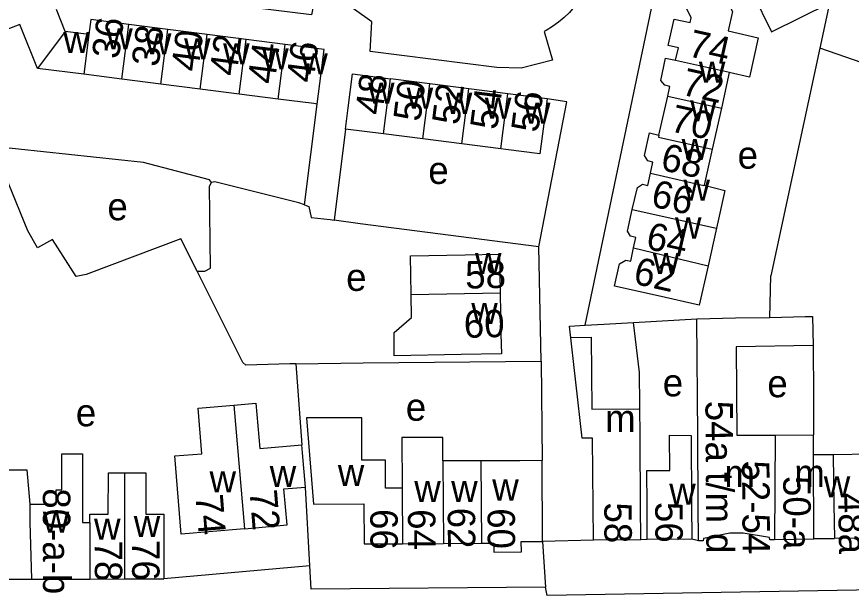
# Model space of a CAD drawing. Extents: x 159261 to 160849, y 382514 to 384534.
# Drawn here: x 160007.7 to 160129.5, y 383295.7 to 383380.1 of the extents above; entities that cross this region are included whole.
import ezdxf

# ---------------------------------------------------------------- set-up
doc = ezdxf.new("R2010")
doc.units = 0
for name, color, linetype in [('BLT_Basislijn', 7, 'Continuous'), ('BLT_Bebouwing', 7, 'Continuous'), ('BLT_Centroide', 7, 'Continuous'), ('BLT_Huisnummer', 7, 'Continuous'), ('BLT_Huisnummer_ tussenligend', 7, 'Continuous'), ('BLT_Huisnummer_reeks', 7, 'Continuous'), ('BLT_Onderdoorgang_en_onderverdeling', 7, 'Continuous'), ('BLT_Onderverdeling_panden', 7, 'Continuous'), ('BLT_Plantopo', 7, 'Continuous')]:
    doc.layers.add(name, color=color, linetype=linetype)

msp = doc.modelspace()

# ---------------------------------------------------------------- linework, layer by layer
at = {"layer": 'BLT_Basislijn'}
for p, q in [((160126.32, 383382.08), (160124.91, 383375.54)), ((160124.91, 383375.54), (160117.77, 383342.28)), ((160132.74, 383372.81), (160124.91, 383375.54)), ((160049.73, 383352.66), (160051.6, 383367.36)), ((160055.69, 383363.73), (160054.07, 383350.41)), ((160057.85, 383349.88), (160054.07, 383350.41)), ((160083.93, 383346.54), (160057.85, 383349.88)), ((160084.25, 383329.83), (160083.93, 383346.54)), ((160117.64, 383336.24), (160117.77, 383342.28)), ((160097.71, 383335.48), (160106.99, 383336.05)), ((160123.96, 383332.14), (160123.98, 383324.75)), ((160048.49, 383329.45), (160058.29, 383329.61)), ((160048.49, 383329.45), (160049.35, 383317.63)), ((160058.29, 383329.61), (160084.25, 383329.83)), ((160084.25, 383329.83), (160084.39, 383315.34)), ((160123.98, 383324.75), (160123.98, 383323.66)), ((160123.98, 383323.66), (160123.99, 383319.09)), ((160050.53, 383299.96), (160049.87, 383311.47)), ((160091.88, 383303.73), (160084.46, 383303.52)), ((160084.46, 383303.52), (160084.9, 383296.87)), ((160099.74, 383303.82), (160098.79, 383303.78)), ((160107.19, 383303.62), (160106.25, 383303.87)), ((160050.53, 383299.96), (160029.21, 383298.06))]:
    msp.add_line(p, q, dxfattribs=at)
for points in [[(160077.79, 383372.71), (160059.3, 383375.02), (160059.57, 383379.36), (160051.99, 383384.84), (160051.59, 383384.49), (160050.76, 383380.37), (160023.82, 383383.76), (160024.55, 383388.31), (160024.23, 383389.23), (160020.01, 383392.02), (160018.94, 383391.85), (160016.36, 383390.59), (160007.09, 383411.45)], [(160091.05, 383396.78), (160091.46, 383395.78), (160091.8, 383394.76), (160092.06, 383393.71), (160092.24, 383392.65), (160092.34, 383391.58), (160092.37, 383390.5), (160092.31, 383389.43), (160092.17, 383388.36), (160091.95, 383387.3), (160091.66, 383386.26), (160091.29, 383385.25), (160090.85, 383384.27), (160090.33, 383383.33), (160089.74, 383382.42), (160089.09, 383381.56), (160088.38, 383380.75), (160087.61, 383380), (160086.79, 383379.3), (160085.92, 383378.67), (160085, 383378.11), (160084.71, 383377.95)], [(160090.68, 383335.08), (160100.99, 383384.39), (160103.41, 383385.56)], [(160084.71, 383377.95), (160085.9, 383373.79), (160081.34, 383372.6), (160077.79, 383372.71)], [(160083.93, 383346.54), (160087.99, 383367.71), (160085.12, 383368.15)], [(160034.06, 383342.99), (160031.68, 383347.71), (160017.86, 383342.49), (160016.43, 383342.19), (160012.99, 383347.59), (160010.79, 383346.41), (160009.37, 383348.87), (160004.33, 383361.2)], [(160036.14, 383355.92), (160035.88, 383356.32), (160026.24, 383358.83), (160004.33, 383361.2)], [(160034.06, 383342.99), (160035.18, 383342.99), (160036.02, 383343.42), (160035.88, 383355.41), (160036.14, 383355.92)], [(160049.73, 383352.66), (160048.91, 383352.95), (160036.67, 383356.03), (160036.14, 383355.92)], [(160049.73, 383352.66), (160050.38, 383352.43), (160050.69, 383350.82), (160053.48, 383350.5), (160054.07, 383350.41)], [(160048.49, 383329.45), (160047.59, 383329.44), (160041.17, 383329.26), (160040.72, 383329.65), (160034.06, 383342.99)], [(160179.45, 383301.92), (160178.64, 383301.69), (160161.3, 383296.98), (160085.14, 383295.67), (160084.9, 383296.87)], [(160084.9, 383296.87), (160050.72, 383296.58), (160050.53, 383299.96)]]:
    msp.add_lwpolyline(points, dxfattribs=at)
at = {"layer": 'BLT_Bebouwing'}
for p, q in [((160014.83, 383377.98), (160013.55, 383381.18)), ((160010.8, 383372.58), (160008.19, 383379)), ((160029.81, 383378.26), (160024.11, 383378.99)), ((160018.26, 383377.54), (160014.83, 383377.98)), ((160035.51, 383377.53), (160029.81, 383378.26)), ((160041.22, 383376.8), (160035.51, 383377.53)), ((160046.92, 383376.07), (160041.22, 383376.8)), ((160017.52, 383371.72), (160010.8, 383372.58)), ((160023.09, 383371.01), (160017.52, 383371.72)), ((160111.71, 383371.97), (160110.55, 383366.77)), ((160028.79, 383370.28), (160023.09, 383371.01)), ((160034.49, 383369.55), (160028.79, 383370.28)), ((160068.01, 383370.34), (160062.3, 383371.07)), ((160073.71, 383369.61), (160068.01, 383370.34)), ((160040.2, 383368.82), (160034.49, 383369.55)), ((160079.41, 383368.88), (160073.71, 383369.61)), ((160045.9, 383368.09), (160040.2, 383368.82)), ((160085.12, 383368.15), (160079.41, 383368.88)), ((160101.44, 383362.83), (160102.72, 383368.53)), ((160110.55, 383366.77), (160109.2, 383360.79)), ((160061.27, 383363.02), (160055.69, 383363.73)), ((160066.98, 383362.29), (160061.27, 383363.02)), ((160072.68, 383361.56), (160066.98, 383362.29)), ((160078.38, 383360.83), (160072.68, 383361.56)), ((160109.2, 383360.79), (160108.03, 383355.55)), ((160106.99, 383336.05), (160112.62, 383336.15)), ((160112.62, 383336.15), (160117.64, 383336.24)), ((160117.64, 383336.24), (160122.79, 383336.36)), ((160122.79, 383336.36), (160123.86, 383336.39)), ((160123.86, 383336.39), (160123.96, 383332.14)), ((160107.1, 383318.99), (160106.99, 383336.05)), ((160118.39, 383319.06), (160123.99, 383319.09)), ((160124.01, 383316.16), (160123.99, 383319.09)), ((160091.88, 383303.73), (160091.77, 383318.61)), ((160126.86, 383316.2), (160124.01, 383316.16)), ((160142.07, 383316.46), (160126.86, 383316.2)), ((160084.46, 383303.52), (160084.39, 383315.34)), ((160064.04, 383303.21), (160069.99, 383303.24)), ((160069.99, 383303.24), (160075.54, 383303.27)), ((160098.79, 383303.78), (160091.88, 383303.73)), ((160106.25, 383303.87), (160099.74, 383303.82)), ((160124.03, 383303.96), (160127.06, 383303.95)), ((160142.18, 383304.16), (160127.06, 383303.95)), ((159999.24, 383298.05), (160009.91, 383298.05)), ((160009.91, 383298.05), (160018.39, 383298.05)), ((160018.39, 383298.05), (160023.49, 383298.06)), ((160023.49, 383298.06), (160029.21, 383298.06))]:
    msp.add_line(p, q, dxfattribs=at)
for points in [[(160106, 383379.28), (160106.15, 383379.97), (160103.41, 383385.56)], [(160115.08, 383383.59), (160117.86, 383377.93), (160126.32, 383382.08)], [(160008.19, 383379), (160006.06, 383378.15), (160003.98, 383383.34)], [(160111.74, 383381.72), (160112.17, 383380.86), (160111.54, 383378.05)], [(160024.11, 383378.99), (160018.54, 383379.7), (160018.26, 383377.54)], [(160103.88, 383373.78), (160104.28, 383375.58), (160102.8, 383375.9), (160103.68, 383379.78), (160106, 383379.28)], [(160111.54, 383378.05), (160115.94, 383377.06), (160114.65, 383371.31), (160111.71, 383371.97)], [(160051.6, 383367.36), (160051.99, 383370.38), (160052.62, 383375.34), (160046.92, 383376.07)], [(160102.72, 383368.53), (160103.04, 383369.95), (160102.3, 383370.13), (160101.7, 383370.8), (160102.41, 383374.09), (160103.88, 383373.78)], [(160055.69, 383363.73), (160056.09, 383366.82), (160056.72, 383371.78), (160062.3, 383371.07)], [(160051.6, 383367.36), (160051.09, 383367.43), (160045.9, 383368.09)], [(160085.12, 383368.15), (160084.08, 383360.1), (160079.12, 383360.73), (160078.38, 383360.83)], [(160100.2, 383357.31), (160100.56, 383358.91), (160099.82, 383359.09), (160099.34, 383359.88), (160100.07, 383363.16), (160101.44, 383362.83)], [(160097.56, 383351.99), (160098.29, 383355.18), (160099.04, 383355.69), (160099.8, 383355.5), (160100.2, 383357.31)], [(160108.03, 383355.55), (160111.07, 383354.74), (160109.83, 383349.24)], [(160097.75, 383346.37), (160098.09, 383347.89), (160097.29, 383348.07), (160096.84, 383348.83), (160097.56, 383351.99)], [(160109.83, 383349.24), (160108.61, 383343.78)], [(160108.61, 383343.78), (160107.32, 383338.03), (160101.31, 383339.38), (160094.97, 383340.8), (160095.7, 383344.03), (160096.59, 383344.6), (160097.32, 383344.45), (160097.75, 383346.37)], [(160065.29, 383339.58), (160065.18, 383345.2), (160073.16, 383345.36), (160078.16, 383345.46), (160078.27, 383339.83)], [(160078.27, 383339.83), (160078.39, 383333.8), (160078.45, 383330.92), (160072.58, 383330.81), (160062.83, 383330.61), (160062.79, 383334.01), (160065.35, 383336.24), (160065.29, 383339.58)], [(160091.77, 383318.61), (160090.22, 383318.6), (160088.39, 383334.95), (160090.68, 383335.08)], [(160090.68, 383335.08), (160093.38, 383335.23), (160097.71, 383335.48)], [(160098.69, 383318.66), (160098.62, 383328.18), (160097.71, 383335.48)], [(160123.96, 383332.14), (160112.7, 383331.93), (160112.79, 383319.03), (160118.39, 383319.06)], [(160040.97, 383305.39), (160031.74, 383304.59), (160030.79, 383316.01), (160034.76, 383316.34), (160034.2, 383323), (160039.44, 383323.44)], [(160039.44, 383323.44), (160042.64, 383323.71), (160043.2, 383317.11), (160049.35, 383317.63)], [(160064, 383311.33), (160061.56, 383311.31), (160061.53, 383315.41), (160058.11, 383315.4), (160058.08, 383321.58), (160050, 383321.57), (160051.03, 383308.97), (160058.39, 383309.01), (160058.42, 383303.17), (160064.04, 383303.21)], [(160069.93, 383315.3), (160069.91, 383318.72), (160063.95, 383318.69), (160064, 383311.33)], [(160098.79, 383303.78), (160098.75, 383308.78), (160098.69, 383318.66)], [(160099.74, 383303.82), (160099.71, 383308.82), (160099.67, 383313.87), (160103.03, 383313.9), (160102.99, 383319.04), (160106.14, 383319.02), (160106.21, 383308.87), (160106.25, 383303.87)], [(160107.19, 383303.62), (160107.17, 383308.85), (160107.1, 383318.99)], [(160049.87, 383311.47), (160049.45, 383316.45), (160049.35, 383317.63)], [(160009.68, 383308.97), (160013.48, 383308.98), (160013.48, 383311.06), (160014.32, 383311.06), (160014.32, 383316.31), (160017.32, 383316.32), (160017.33, 383306.31)], [(160075.47, 383315.31), (160069.93, 383315.3)], [(160084.39, 383315.34), (160081.15, 383315.32), (160075.47, 383315.31)], [(159999.22, 383313.24), (160005.34, 383313.24), (160005.34, 383313.99), (160009.2, 383313.99), (160009.68, 383308.97)], [(160018.41, 383306.31), (160018.41, 383307.51), (160021.11, 383307.52), (160021.12, 383313.53), (160023.46, 383313.53)], [(160023.46, 383313.53), (160026.59, 383313.53), (160026.59, 383307.5), (160029.2, 383307.51), (160029.21, 383298.06)], [(160040.97, 383305.39), (160047.18, 383305.94), (160046.73, 383311.21), (160049.87, 383311.47)], [(160017.33, 383306.31), (160018.41, 383306.31)], [(160118.3, 383303.76), (160117.63, 383303.75), (160117.59, 383304.1), (160113.73, 383304.73), (160111.79, 383304.72), (160107.92, 383303.98), (160107.9, 383303.63), (160107.19, 383303.62)], [(160075.54, 383303.27), (160077.34, 383303.28), (160077.35, 383301.97), (160081.37, 383302), (160081.36, 383303.51), (160084.46, 383303.52)], [(160124.03, 383303.96), (160124.03, 383303.85), (160118.3, 383303.76)]]:
    msp.add_lwpolyline(points, dxfattribs=at)
at = {"layer": 'BLT_Onderdoorgang_en_onderverdeling'}
msp.add_lwpolyline([(160126.86, 383316.2), (160126.98, 383308.95), (160127.06, 383303.95)], dxfattribs=at)
at = {"layer": 'BLT_Onderverdeling_panden'}
for p, q in [((160023.09, 383371.01), (160024.11, 383378.99)), ((160014.83, 383377.98), (160010.8, 383372.58)), ((160018.26, 383377.54), (160017.52, 383371.72)), ((160028.79, 383370.28), (160029.81, 383378.26)), ((160034.49, 383369.55), (160035.51, 383377.53)), ((160040.2, 383368.82), (160041.22, 383376.8)), ((160045.9, 383368.09), (160046.92, 383376.07)), ((160061.27, 383363.02), (160062.3, 383371.07)), ((160066.98, 383362.29), (160068.01, 383370.34)), ((160072.68, 383361.56), (160073.71, 383369.61)), ((160078.38, 383360.83), (160079.41, 383368.88)), ((160102.72, 383368.53), (160110.55, 383366.77)), ((160097.56, 383351.99), (160109.83, 383349.24)), ((160097.75, 383346.37), (160108.61, 383343.78)), ((160065.29, 383339.58), (160078.27, 383339.83)), ((160039.44, 383323.44), (160040.97, 383305.39)), ((160118.39, 383319.06), (160118.3, 383303.76)), ((160069.93, 383315.3), (160069.99, 383303.24)), ((160075.47, 383315.31), (160075.54, 383303.27)), ((160023.46, 383313.53), (160023.49, 383298.06)), ((160064, 383311.33), (160064.04, 383303.21)), ((160018.41, 383306.31), (160018.39, 383298.05))]:
    msp.add_line(p, q, dxfattribs=at)
for points in [[(160103.88, 383373.78), (160111.72, 383372.02), (160111.71, 383371.97)], [(160101.44, 383362.83), (160101.38, 383362.55), (160109.2, 383360.79)], [(160100.2, 383357.31), (160108.01, 383355.47), (160108.03, 383355.55)], [(160124.03, 383303.96), (160124.01, 383316.16)], [(160009.68, 383308.97), (160009.68, 383306.36), (160009.91, 383298.05)]]:
    msp.add_lwpolyline(points, dxfattribs=at)
at = {"layer": 'BLT_Plantopo'}
msp.add_lwpolyline([(160088.55, 383333.32), (160091.56, 383333.35), (160091.66, 383322.84), (160098.5, 383322.91)], dxfattribs=at)

# ---------------------------------------------------------------- texts
at = {"layer": 'BLT_Centroide'}
for s, p in [('w', (160014.53, 383374.84)), ('w', (160020.81, 383375.36)), ('w', (160026.45, 383374.62)), ('w', (160032.16, 383373.91)), ('w', (160037.86, 383373.17)), ('w', (160043.56, 383372.44)), ('w', (160049.27, 383371.72)), ('w', (160107.27, 383370.47)), ('w', (160059, 383367.41)), ('w', (160064.64, 383366.69)), ('w', (160070.34, 383365.94)), ('w', (160076.05, 383365.22)), ('w', (160106, 383364.84)), ('w', (160081.75, 383364.5)), ('w', (160104.75, 383359.22)), ('e', (160112.92, 383357.94)), ('e', (160067.79, 383355.71)), ('w', (160105.02, 383353.28)), ('e', (160020.98, 383350.41)), ('w', (160103.78, 383347.75)), ('w', (160074.61, 383342.56)), ('w', (160100.55, 383342.56)), ('e', (160055.81, 383340.1)), ('w', (160074.06, 383335.28)), ('e', (160102, 383324.71)), ('e', (160117.26, 383324.58)), ('e', (160064.51, 383321.15)), ('e', (160016.37, 383320.34)), ('m', (160093.59, 383319.5)), ('w', (160044.66, 383311.47)), ('w', (160054.59, 383311.64)), ('m', (160110.99, 383311.47)), ('m', (160121.19, 383311.5)), ('w', (160035.88, 383310.69)), ('w', (160125.49, 383309.98)), ('w', (160065.75, 383309.27)), ('w', (160071.13, 383309.28)), ('w', (160077.12, 383309.51)), ('w', (160102.95, 383308.88)), ('w', (160011.55, 383304.81)), ('w', (160024.82, 383304.18)), ('w', (160019.03, 383303.78))]:
    msp.add_text(s, height=4, dxfattribs=at).set_placement(p)
at = {"layer": 'BLT_Huisnummer'}
for s, rotation, p in [('36', 82.7071, (160022.65, 383373.86)), ('74', 347.3573, (160105.51, 383374.39)), ('42', 82.7071, (160039.82, 383371.36)), ('46', 82.7139, (160051.04, 383370.37)), ('48', 82.7174, (160061.08, 383365.66)), ('52', 82.7113, (160072.27, 383364.22)), ('56', 82.7043, (160083.82, 383363.12)), ('70', 347.3573, (160102.92, 383363.44)), ('66', 347.3573, (160100.12, 383352.48)), ('62', 347.3497, (160097.54, 383341.2)), ('58', 1.146, (160073.21, 383340.43)), ('60', 1.1577, (160073.01, 383333.25)), ('72', 274.8251, (160041.7, 383310.94)), ('74', 274.6921, (160033.81, 383310.28)), ('60', 270.3247, (160076.43, 383308.38)), ('58', 270.3213, (160093.46, 383309.22)), ('66', 270.3393, (160059.32, 383308.26)), ('76', 270.0732, (160024.58, 383303.75))]:
    msp.add_text(s, height=4, rotation=rotation, dxfattribs=at).set_placement(p)
at = {"layer": 'BLT_Huisnummer_ tussenligend'}
for s, rotation, p in [('38', 82.7071, (160028.44, 383372.71)), ('40', 82.7071, (160034.23, 383372)), ('44', 82.7071, (160045.38, 383370.18)), ('72', 347.3573, (160104.56, 383368.77)), ('50', 82.7174, (160066.63, 383364.72)), ('54', 82.7113, (160077.83, 383363.51)), ('68', 347.3573, (160101.52, 383357.8)), ('64', 347.3497, (160099.37, 383346.3)), ('62', 270.3247, (160070.62, 383308.45)), ('56', 270.3896, (160100.89, 383309.29)), ('64', 270.3247, (160064.82, 383308.24)), ('78', 270.0732, (160019.14, 383303.66))]:
    msp.add_text(s, height=4, rotation=rotation, dxfattribs=at).set_placement(p)
at = {"layer": 'BLT_Huisnummer_reeks'}
for s, rotation, p in [('54a t/m d', 270.3898, (160108.22, 383324.06)), ('52-54', 270.3898, (160113.56, 383315.34)), ('50-a', 270.3027, (160119.57, 383313.08)), ('80-a-b', 270.0759, (160011.56, 383311.29)), ('48a', 270.9407, (160127.58, 383310.61))]:
    msp.add_text(s, height=4, rotation=rotation, dxfattribs=at).set_placement(p)

doc.saveas('drawing.dxf')
